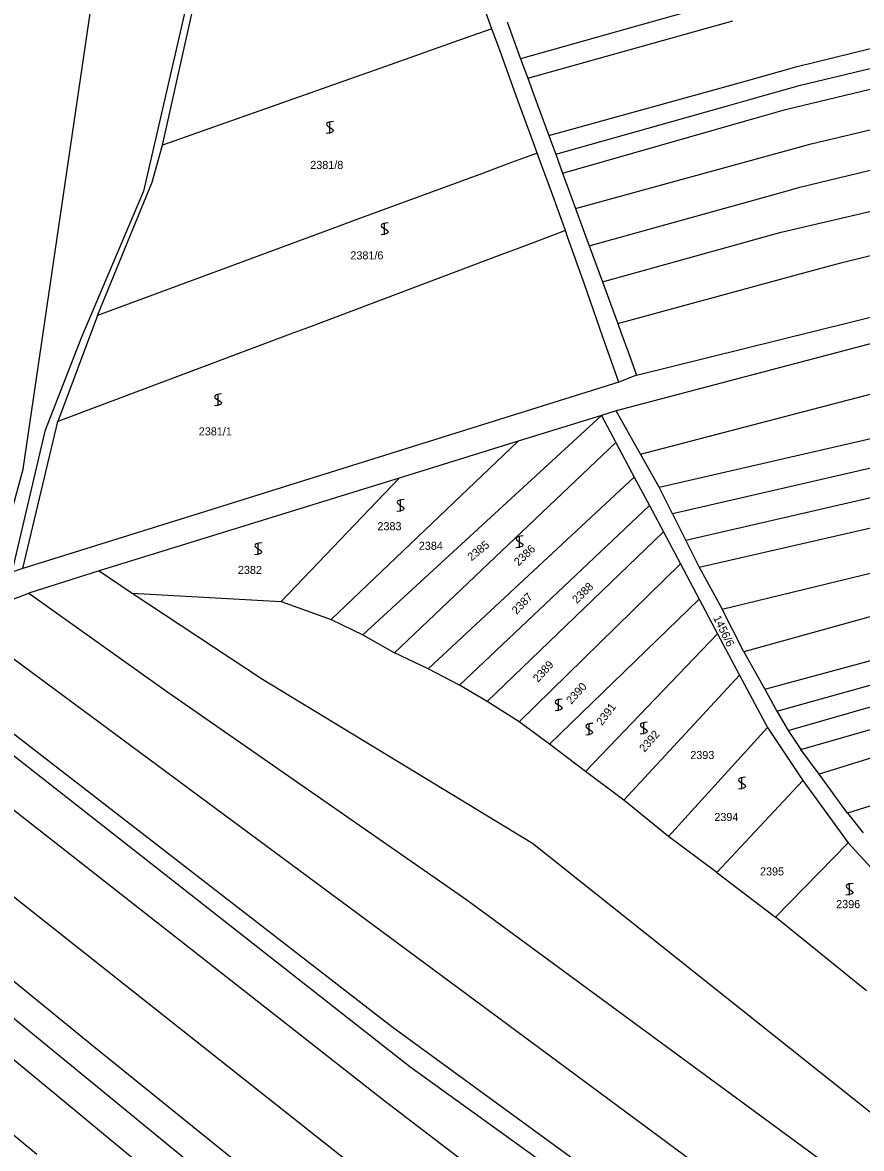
# Model space of a CAD drawing. Extents: x -580630 to -576196, y -1189024 to -1183567.
# Drawn here: x -577503.7 to -577327.2, y -1185696.6 to -1185459.8 of the extents above; entities that cross this region are included whole.
import ezdxf

# ---------------------------------------------------------------- set-up
doc = ezdxf.new("R2010")
doc.units = 0
for name, color, linetype in [('Vrstva 1', 7, 'Continuous'), ('Vrstva 18', 7, 'Continuous'), ('Vrstva 25', 7, 'Continuous'), ('Vrstva 5', 7, 'Continuous'), ('Vrstva 6', 7, 'Continuous')]:
    doc.layers.add(name, color=color, linetype=linetype)

msp = doc.modelspace()

# ---------------------------------------------------------------- linework, layer by layer
at = {"layer": 'Vrstva 1'}
for p, q in [((-577474.27, -1185485.61), (-577464, -1185439.49)), ((-577404.97, -1185461.14), (-577406.73, -1185456.31)), ((-577401.72, -1185459.69), (-577399.75, -1185465.11)), ((-577403.24, -1185465.87), (-577404.97, -1185461.14)), ((-577399.75, -1185465.11), (-577398.9, -1185467.44)), ((-577399.54, -1185476), (-577403.24, -1185465.87)), ((-577398.9, -1185467.44), (-577397.41, -1185471.49)), ((-577397.41, -1185471.49), (-577396.03, -1185475.25)), ((-577395.95, -1185485.85), (-577399.54, -1185476)), ((-577396.03, -1185475.25), (-577392.97, -1185483.59)), ((-577392.97, -1185483.59), (-577392.41, -1185485.1)), ((-577476.42, -1185493.35), (-577474.27, -1185485.61)), ((-577395.43, -1185487.27), (-577395.95, -1185485.85)), ((-577392.41, -1185485.1), (-577391.53, -1185487.51)), ((-577392.44, -1185495.45), (-577395.43, -1185487.27)), ((-577391.53, -1185487.51), (-577390.08, -1185491.46)), ((-577390.08, -1185491.46), (-577388.89, -1185494.72)), ((-577487.97, -1185521.39), (-577476.42, -1185493.35)), ((-577389.47, -1185503.58), (-577392.44, -1185495.45)), ((-577388.89, -1185494.72), (-577387.35, -1185498.91)), ((-577387.35, -1185498.91), (-577385.44, -1185504.11)), ((-577389.02, -1185504.86), (-577389.47, -1185503.58)), ((-577385.43, -1185515.06), (-577389.02, -1185504.86)), ((-577385.44, -1185504.11), (-577384.46, -1185506.79)), ((-577384.46, -1185506.79), (-577381.69, -1185514.33)), ((-577381.67, -1185525.76), (-577385.43, -1185515.06)), ((-577381.69, -1185514.33), (-577378.48, -1185523.07)), ((-577374.49, -1185533.95), (-577307.36, -1185517.3)), ((-577487.97, -1185521.39), (-577496.29, -1185543.74)), ((-577305.83, -1185522.25), (-577378.77, -1185541.5)), ((-577378.48, -1185523.07), (-577377.8, -1185524.92)), ((-577380.14, -1185530.1), (-577381.67, -1185525.76)), ((-577377.8, -1185524.92), (-577376.2, -1185529.29)), ((-577376.2, -1185529.29), (-577374.49, -1185533.95)), ((-577369.76, -1185557.49), (-577241.86, -1185528.12)), ((-577378.27, -1185535.43), (-577380.14, -1185530.1)), ((-577374.49, -1185533.95), (-577378.27, -1185535.43)), ((-577240.49, -1185534.07), (-577366.96, -1185563.12)), ((-577378.27, -1185535.43), (-577464.13, -1185562.27)), ((-577239.13, -1185540.01), (-577364.16, -1185568.73)), ((-577381.92, -1185542.47), (-577432.14, -1185588.57)), ((-577381.92, -1185542.47), (-577399.39, -1185547.86)), ((-577378.77, -1185541.5), (-577381.92, -1185542.47)), ((-577381.92, -1185542.47), (-577378.86, -1185548.09)), ((-577373.66, -1185550.58), (-577378.77, -1185541.5)), ((-577503.65, -1185574.63), (-577496.29, -1185543.74)), ((-577399.39, -1185547.86), (-577438.8, -1185585.35)), ((-577378.86, -1185548.09), (-577425.43, -1185592.32)), ((-577399.39, -1185547.86), (-577424.44, -1185555.59)), ((-577378.86, -1185548.09), (-577374.98, -1185555.38)), ((-577361.37, -1185574.35), (-577237.76, -1185545.96)), ((-577369.76, -1185557.49), (-577373.66, -1185550.58)), ((-577374.98, -1185555.38), (-577418.39, -1185595.68)), ((-577374.98, -1185555.38), (-577371.79, -1185561.4)), ((-577424.44, -1185555.59), (-577487.62, -1185575.08)), ((-577424.44, -1185555.59), (-577449.32, -1185581.53)), ((-577366.96, -1185563.12), (-577369.76, -1185557.49)), ((-577464.13, -1185562.27), (-577503.65, -1185574.63)), ((-577371.79, -1185561.4), (-577411.74, -1185599.17)), ((-577371.79, -1185561.4), (-577368.86, -1185566.91)), ((-577366.96, -1185563.12), (-577364.16, -1185568.73)), ((-577368.86, -1185566.91), (-577405.95, -1185602.59)), ((-577368.86, -1185566.91), (-577365.27, -1185573.67)), ((-577364.16, -1185568.73), (-577361.37, -1185574.35)), ((-577365.27, -1185573.67), (-577399.18, -1185606.88)), ((-577365.27, -1185573.67), (-577361.32, -1185581.1)), ((-577503.65, -1185574.63), (-577509.84, -1185576.63)), ((-577487.62, -1185575.08), (-577502.36, -1185579.78)), ((-577487.62, -1185575.08), (-577480.64, -1185579.82)), ((-577361.37, -1185574.35), (-577356.52, -1185583.2)), ((-577516.86, -1185585.38), (-577502.36, -1185579.78)), ((-577480.64, -1185579.82), (-577449.32, -1185581.53)), ((-577361.32, -1185581.1), (-577392.86, -1185611.55)), ((-577361.32, -1185581.1), (-577357.47, -1185588.34)), ((-577449.32, -1185581.53), (-577438.8, -1185585.35)), ((-577351.95, -1185592.11), (-577356.52, -1185583.2)), ((-577438.8, -1185585.35), (-577432.14, -1185588.57)), ((-577357.47, -1185588.34), (-577385.29, -1185617.29)), ((-577357.47, -1185588.34), (-577352.85, -1185597.03)), ((-577535.38, -1185590.67), (-577464.63, -1185646.04)), ((-577531.4, -1185589.45), (-577425.99, -1185670.89)), ((-577432.14, -1185588.57), (-577425.43, -1185592.32)), ((-577418.39, -1185595.68), (-577425.43, -1185592.32)), ((-577351.95, -1185592.11), (-577347.52, -1185600.01)), ((-577411.74, -1185599.17), (-577418.39, -1185595.68)), ((-577352.85, -1185597.03), (-577377.2, -1185623.35)), ((-577352.85, -1185597.03), (-577346.99, -1185608.07)), ((-577405.95, -1185602.59), (-577411.74, -1185599.17)), ((-577347.52, -1185600.01), (-577345.01, -1185604.61)), ((-577399.18, -1185606.88), (-577405.95, -1185602.59)), ((-577345.01, -1185604.61), (-577342.63, -1185608.66)), ((-577392.86, -1185611.55), (-577399.18, -1185606.88)), ((-577346.99, -1185608.07), (-577367.79, -1185630.98)), ((-577346.99, -1185608.07), (-577339.51, -1185619.23)), ((-577342.63, -1185608.66), (-577339.92, -1185612.66)), ((-577385.29, -1185617.29), (-577392.86, -1185611.55)), ((-577336.1, -1185617.85), (-577339.92, -1185612.66)), ((-577377.2, -1185623.35), (-577385.29, -1185617.29)), ((-577339.51, -1185619.23), (-577357.59, -1185638.56)), ((-577339.51, -1185619.23), (-577330.01, -1185632.31)), ((-577330.09, -1185626.06), (-577336.1, -1185617.85)), ((-577367.79, -1185630.98), (-577377.2, -1185623.35)), ((-577330.09, -1185626.06), (-577326.81, -1185630.19)), ((-577357.59, -1185638.56), (-577367.79, -1185630.98)), ((-577345.28, -1185647.91), (-577330.01, -1185632.31)), ((-577330.01, -1185632.31), (-577313.76, -1185649.89)), ((-577357.59, -1185638.56), (-577345.28, -1185647.91)), ((-577464.63, -1185646.04), (-577422.23, -1185679.3)), ((-577326.13, -1185663.45), (-577345.28, -1185647.91)), ((-577500.73, -1185697.84), (-577547.72, -1185658.88)), ((-577425.99, -1185670.89), (-577341.98, -1185732.18)), ((-577422.23, -1185679.3), (-577368.04, -1185718.29))]:
    msp.add_line(p, q, dxfattribs=at)
at = {"layer": 'Vrstva 25'}
for points in [[(-577438.31, -1185480.64), (-577438.82, -1185480.7), (-577439.17, -1185480.75), (-577439.41, -1185480.83), (-577439.59, -1185480.94), (-577439.71, -1185481.03), (-577439.76, -1185481.2), (-577439.71, -1185481.43), (-577439.32, -1185481.75), (-577438.76, -1185482.06), (-577438.41, -1185482.33), (-577438.34, -1185482.53), (-577438.41, -1185482.73), (-577438.57, -1185482.86), (-577438.76, -1185482.93), (-577439.29, -1185483.06), (-577439.81, -1185483.13)], [(-577439.06, -1185483.14), (-577439.06, -1185481.87), (-577439.06, -1185480.64)], [(-577426.77, -1185501.95), (-577427.28, -1185502.01), (-577427.63, -1185502.06), (-577427.87, -1185502.14), (-577428.05, -1185502.25), (-577428.17, -1185502.34), (-577428.22, -1185502.51), (-577428.17, -1185502.74), (-577427.78, -1185503.06), (-577427.22, -1185503.37), (-577426.87, -1185503.64), (-577426.8, -1185503.84), (-577426.87, -1185504.04), (-577427.03, -1185504.17), (-577427.22, -1185504.24), (-577427.75, -1185504.37), (-577428.27, -1185504.44)], [(-577427.52, -1185504.45), (-577427.52, -1185503.18), (-577427.52, -1185501.95)], [(-577461.82, -1185537.91), (-577462.33, -1185537.97), (-577462.68, -1185538.02), (-577462.92, -1185538.1), (-577463.1, -1185538.21), (-577463.22, -1185538.3), (-577463.27, -1185538.47), (-577463.22, -1185538.7), (-577462.83, -1185539.02), (-577462.27, -1185539.33), (-577461.92, -1185539.6), (-577461.85, -1185539.8), (-577461.92, -1185540), (-577462.08, -1185540.13), (-577462.27, -1185540.2), (-577462.8, -1185540.33), (-577463.32, -1185540.4)], [(-577462.57, -1185540.41), (-577462.57, -1185539.14), (-577462.57, -1185537.91)], [(-577423.44, -1185560.11), (-577423.95, -1185560.17), (-577424.3, -1185560.22), (-577424.54, -1185560.3), (-577424.72, -1185560.41), (-577424.84, -1185560.5), (-577424.89, -1185560.67), (-577424.84, -1185560.9), (-577424.45, -1185561.22), (-577423.89, -1185561.53), (-577423.54, -1185561.8), (-577423.47, -1185562), (-577423.54, -1185562.2), (-577423.7, -1185562.33), (-577423.89, -1185562.4), (-577424.42, -1185562.53), (-577424.94, -1185562.6)], [(-577424.19, -1185562.61), (-577424.19, -1185561.34), (-577424.19, -1185560.11)], [(-577453.39, -1185569.22), (-577453.9, -1185569.28), (-577454.25, -1185569.33), (-577454.49, -1185569.41), (-577454.67, -1185569.52), (-577454.79, -1185569.61), (-577454.84, -1185569.78), (-577454.79, -1185570.01), (-577454.4, -1185570.33), (-577453.84, -1185570.64), (-577453.49, -1185570.91), (-577453.42, -1185571.11), (-577453.49, -1185571.31), (-577453.65, -1185571.44), (-577453.84, -1185571.51), (-577454.37, -1185571.64), (-577454.89, -1185571.71)], [(-577454.14, -1185571.72), (-577454.14, -1185570.45), (-577454.14, -1185569.22)], [(-577398.39, -1185567.77), (-577398.9, -1185567.83), (-577399.25, -1185567.88), (-577399.49, -1185567.96), (-577399.67, -1185568.07), (-577399.79, -1185568.16), (-577399.84, -1185568.33), (-577399.79, -1185568.56), (-577399.4, -1185568.88), (-577398.84, -1185569.19), (-577398.49, -1185569.46), (-577398.42, -1185569.66), (-577398.49, -1185569.86), (-577398.65, -1185569.99), (-577398.84, -1185570.06), (-577399.37, -1185570.19), (-577399.89, -1185570.26)], [(-577399.14, -1185570.27), (-577399.14, -1185569), (-577399.14, -1185567.77)], [(-577390.16, -1185602.07), (-577390.67, -1185602.13), (-577391.02, -1185602.18), (-577391.26, -1185602.26), (-577391.44, -1185602.37), (-577391.56, -1185602.46), (-577391.61, -1185602.63), (-577391.56, -1185602.86), (-577391.17, -1185603.18), (-577390.61, -1185603.49), (-577390.26, -1185603.76), (-577390.19, -1185603.96), (-577390.26, -1185604.16), (-577390.42, -1185604.29), (-577390.61, -1185604.36), (-577391.14, -1185604.49), (-577391.66, -1185604.56)], [(-577390.91, -1185604.57), (-577390.91, -1185603.3), (-577390.91, -1185602.07)], [(-577383.72, -1185607.18), (-577384.23, -1185607.24), (-577384.58, -1185607.29), (-577384.82, -1185607.37), (-577385, -1185607.48), (-577385.12, -1185607.57), (-577385.17, -1185607.74), (-577385.12, -1185607.97), (-577384.73, -1185608.29), (-577384.17, -1185608.6), (-577383.82, -1185608.87), (-577383.75, -1185609.07), (-577383.82, -1185609.27), (-577383.98, -1185609.4), (-577384.17, -1185609.47), (-577384.7, -1185609.6), (-577385.22, -1185609.67)], [(-577384.47, -1185609.68), (-577384.47, -1185608.41), (-577384.47, -1185607.18)], [(-577372.25, -1185606.94), (-577372.76, -1185607), (-577373.11, -1185607.05), (-577373.35, -1185607.13), (-577373.53, -1185607.24), (-577373.65, -1185607.33), (-577373.7, -1185607.5), (-577373.65, -1185607.73), (-577373.26, -1185608.05), (-577372.7, -1185608.36), (-577372.35, -1185608.63), (-577372.28, -1185608.83), (-577372.35, -1185609.03), (-577372.51, -1185609.16), (-577372.7, -1185609.23), (-577373.23, -1185609.36), (-577373.75, -1185609.43)], [(-577373, -1185609.44), (-577373, -1185608.17), (-577373, -1185606.94)], [(-577351.59, -1185618.5), (-577352.1, -1185618.56), (-577352.45, -1185618.61), (-577352.69, -1185618.69), (-577352.87, -1185618.8), (-577352.99, -1185618.89), (-577353.04, -1185619.06), (-577352.99, -1185619.29), (-577352.6, -1185619.61), (-577352.04, -1185619.92), (-577351.69, -1185620.19), (-577351.62, -1185620.39), (-577351.69, -1185620.59), (-577351.85, -1185620.72), (-577352.04, -1185620.79), (-577352.57, -1185620.92), (-577353.09, -1185620.99)], [(-577352.34, -1185621), (-577352.34, -1185619.73), (-577352.34, -1185618.5)], [(-577328.95, -1185640.84), (-577329.46, -1185640.9), (-577329.81, -1185640.95), (-577330.05, -1185641.03), (-577330.23, -1185641.14), (-577330.35, -1185641.23), (-577330.4, -1185641.4), (-577330.35, -1185641.63), (-577329.96, -1185641.95), (-577329.4, -1185642.26), (-577329.05, -1185642.53), (-577328.98, -1185642.73), (-577329.05, -1185642.93), (-577329.21, -1185643.06), (-577329.4, -1185643.13), (-577329.93, -1185643.26), (-577330.45, -1185643.33)], [(-577329.7, -1185643.34), (-577329.7, -1185642.07), (-577329.7, -1185640.84)]]:
    msp.add_lwpolyline(points, dxfattribs=at)
at = {"layer": 'Vrstva 5'}
for p, q in [((-577465.99, -1185441.92), (-577478.26, -1185495.26)), ((-577478.26, -1185495.26), (-577491.31, -1185526.01)), ((-577491.31, -1185526.01), (-577499, -1185545.76)), ((-577499, -1185545.76), (-577505.85, -1185574.79))]:
    msp.add_line(p, q, dxfattribs=at)
at = {"layer": 'Vrstva 6'}
for p, q in [((-577503.56, -1185553.76), (-577487.62, -1185445.23)), ((-577358.03, -1185455.97), (-577398.9, -1185467.44)), ((-577397.41, -1185471.49), (-577354.28, -1185459.44)), ((-577340.7, -1185469.09), (-577301.63, -1185459.45)), ((-577407.79, -1185462.14), (-577413.19, -1185464.05)), ((-577404.97, -1185461.14), (-577407.79, -1185462.14)), ((-577413.19, -1185464.05), (-577427.32, -1185469.04)), ((-577339.99, -1185472.96), (-577300.65, -1185463.64)), ((-577343.14, -1185478.07), (-577299.71, -1185467.72)), ((-577427.32, -1185469.04), (-577431.13, -1185470.38)), ((-577351.37, -1185472.05), (-577340.7, -1185469.09)), ((-577431.13, -1185470.38), (-577474.27, -1185485.61)), ((-577392.97, -1185483.59), (-577351.37, -1185472.05)), ((-577350.48, -1185475.92), (-577339.99, -1185472.96)), ((-577391.53, -1185487.51), (-577354.88, -1185477.16)), ((-577354.88, -1185477.16), (-577350.48, -1185475.92)), ((-577337.77, -1185485.33), (-577302.37, -1185476.86)), ((-577349.56, -1185479.9), (-577343.14, -1185478.07)), ((-577390.08, -1185491.46), (-577349.56, -1185479.9)), ((-577347.7, -1185488.05), (-577337.77, -1185485.33)), ((-577340.12, -1185494.47), (-577302.9, -1185485.36)), ((-577395.43, -1185487.27), (-577401.58, -1185489.54)), ((-577387.35, -1185498.91), (-577347.7, -1185488.05)), ((-577401.58, -1185489.54), (-577406.96, -1185491.53)), ((-577406.96, -1185491.53), (-577433.34, -1185501.25)), ((-577344.05, -1185503.91), (-577294, -1185492.17)), ((-577384.46, -1185506.79), (-577345.85, -1185496.06)), ((-577345.85, -1185496.06), (-577341.86, -1185494.95)), ((-577341.86, -1185494.95), (-577340.12, -1185494.47)), ((-577331.55, -1185510.36), (-577292.04, -1185500.53)), ((-577437.27, -1185502.7), (-577487.97, -1185521.39)), ((-577433.34, -1185501.25), (-577437.27, -1185502.7)), ((-577389.47, -1185503.58), (-577397.71, -1185506.68)), ((-577381.69, -1185514.33), (-577344.05, -1185503.91)), ((-577397.71, -1185506.68), (-577403.07, -1185508.69)), ((-577403.07, -1185508.69), (-577443.56, -1185523.91)), ((-577341.89, -1185513.16), (-577331.55, -1185510.36)), ((-577378.48, -1185523.07), (-577341.89, -1185513.16)), ((-577443.56, -1185523.91), (-577447.42, -1185525.36)), ((-577447.42, -1185525.36), (-577496.29, -1185543.74)), ((-577373.66, -1185550.58), (-577295.2, -1185530.04)), ((-577509.84, -1185576.63), (-577503.56, -1185553.76)), ((-577356.52, -1185583.2), (-577237.13, -1185554.14)), ((-577304.01, -1185578.86), (-577351.95, -1185592.11)), ((-577502.36, -1185579.78), (-577473.6, -1185600.28)), ((-577480.64, -1185579.82), (-577453.25, -1185597.88)), ((-577347.52, -1185600.01), (-577279.93, -1185581.59)), ((-577320.7, -1185730.31), (-577516.86, -1185585.38)), ((-577345.01, -1185604.61), (-577280, -1185586.53)), ((-577342.63, -1185608.66), (-577281.12, -1185590.99)), ((-577545.81, -1185593.87), (-577427.66, -1185686.42)), ((-577339.92, -1185612.66), (-577280.36, -1185595.58)), ((-577453.25, -1185597.88), (-577396.4, -1185632.38)), ((-577561.72, -1185599.27), (-577417.73, -1185713.09)), ((-577473.6, -1185600.28), (-577410.2, -1185644.28)), ((-577278.51, -1185599.98), (-577336.1, -1185617.85)), ((-577575.29, -1185604.65), (-577489.12, -1185674.79)), ((-577494.2, -1185678.58), (-577581.93, -1185607.15)), ((-577588.67, -1185609.44), (-577498.56, -1185683.66)), ((-577275.34, -1185608.99), (-577330.09, -1185626.06)), ((-577396.4, -1185632.38), (-577313.64, -1185698.22)), ((-577410.2, -1185644.28), (-577290.69, -1185731.97)), ((-577489.12, -1185674.79), (-577447.73, -1185708.13)), ((-577450.12, -1185714.61), (-577494.2, -1185678.58)), ((-577498.56, -1185683.66), (-577455.69, -1185719.11)), ((-577427.66, -1185686.42), (-577382.96, -1185720.59))]:
    msp.add_line(p, q, dxfattribs=at)

# ---------------------------------------------------------------- texts
at = {"layer": 'Vrstva 18'}
for s, p in [('2381/8', (-577443.172, -1185490.61)), ('2381/6', (-577434.732, -1185509.63)), ('2381/1', (-577466.634, -1185546.63)), ('2383', (-577429.038, -1185566.58)), ('2384', (-577420.331, -1185570.69)), ('2382', (-577458.405, -1185575.77)), ('2393', (-577363.201, -1185614.69)), ('2394', (-577358.144, -1185627.72)), ('2395', (-577348.531, -1185639.16)), ('2396', (-577332.504, -1185646.04))]:
    msp.add_text(s, height=1.7, dxfattribs=at).set_placement(p)
for s, rotation, p in [('2385', 38.90383, (-577409.249, -1185573.117)), ('2386', 43.54479, (-577399.332, -1185574.18)), ('2388', 44.11775, (-577387.087, -1185582.115)), ('2387', 46.40958, (-577399.724, -1185584.391)), ('1456/6', 295.99, (-577358.425, -1185584.995)), ('2389', 47.5555, (-577395.24, -1185598.679)), ('2390', 47.89927, (-577388.248, -1185603.3)), ('2391', 52.9413, (-577381.78, -1185607.76)), ('2392', 49.10248, (-577372.844, -1185613.385))]:
    msp.add_text(s, height=1.7, rotation=rotation, dxfattribs=at).set_placement(p)

doc.saveas('drawing.dxf')
